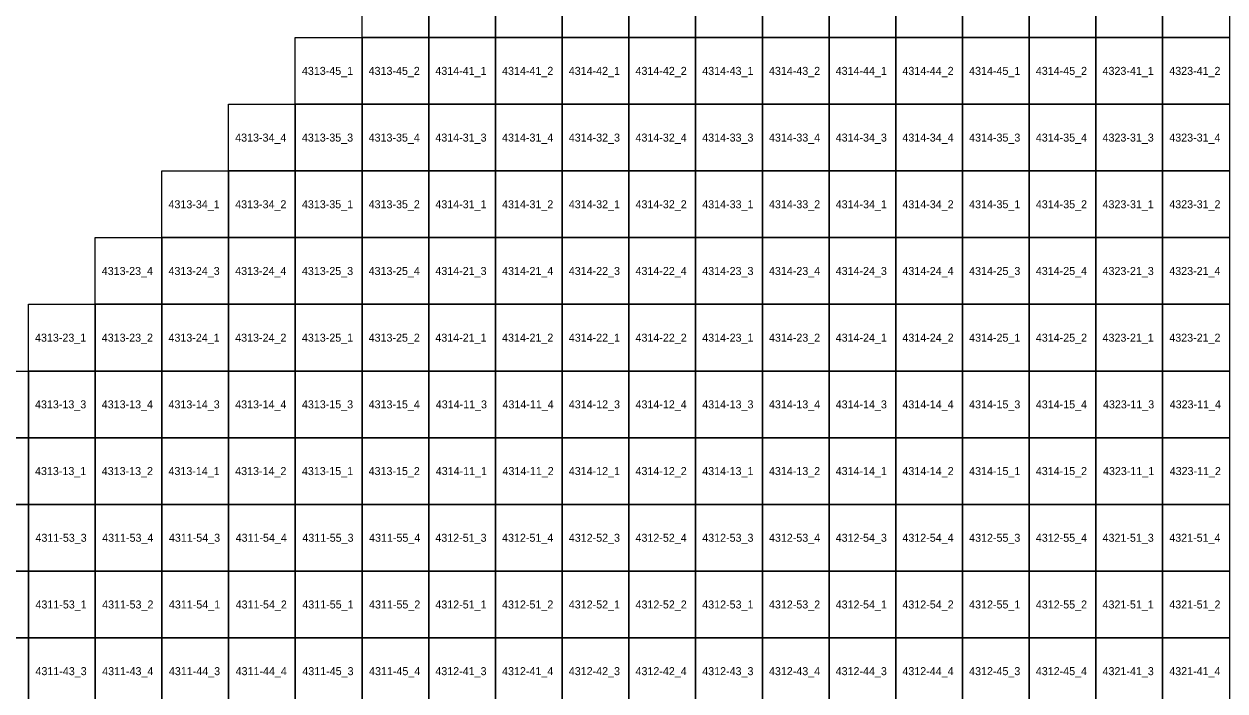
# Model space of a CAD drawing. Extents: x 312500 to 765000, y 172500 to 440000.
# Drawn here: x 509835 to 554835, y 318007 to 343007 of the extents above; entities that cross this region are included whole.
import ezdxf

# ---------------------------------------------------------------- set-up
doc = ezdxf.new("R2010")
doc.units = 0
doc.layers.add('Topo5_ramis_TKS2025', color=7, linetype='Continuous')
doc.layers.add('Topo5_ramis_TKS2025_Nr', color=7, linetype='Continuous')

msp = doc.modelspace()

# ---------------------------------------------------------------- linework, layer by layer
at = {"layer": 'Topo5_ramis_TKS2025'}
for points in [[(522500, 342500), (522500, 345000), (525000, 345000), (525000, 342500), (522500, 342500)], [(525000, 342500), (525000, 345000), (527500, 345000), (527500, 342500), (525000, 342500)], [(527500, 342500), (527500, 345000), (530000, 345000), (530000, 342500), (527500, 342500)], [(530000, 342500), (530000, 345000), (532500, 345000), (532500, 342500), (530000, 342500)], [(532500, 342500), (532500, 345000), (535000, 345000), (535000, 342500), (532500, 342500)], [(535000, 342500), (535000, 345000), (537500, 345000), (537500, 342500), (535000, 342500)], [(537500, 342500), (537500, 345000), (540000, 345000), (540000, 342500), (537500, 342500)], [(540000, 342500), (540000, 345000), (542500, 345000), (542500, 342500), (540000, 342500)], [(542500, 342500), (542500, 345000), (545000, 345000), (545000, 342500), (542500, 342500)], [(545000, 342500), (545000, 345000), (547500, 345000), (547500, 342500), (545000, 342500)], [(547500, 342500), (547500, 345000), (550000, 345000), (550000, 342500), (547500, 342500)], [(550000, 342500), (550000, 345000), (552500, 345000), (552500, 342500), (550000, 342500)], [(552500, 342500), (552500, 345000), (555000, 345000), (555000, 342500), (552500, 342500)], [(520000, 340000), (520000, 342500), (522500, 342500), (522500, 340000), (520000, 340000)], [(522500, 340000), (522500, 342500), (525000, 342500), (525000, 340000), (522500, 340000)], [(525000, 340000), (525000, 342500), (527500, 342500), (527500, 340000), (525000, 340000)], [(527500, 340000), (527500, 342500), (530000, 342500), (530000, 340000), (527500, 340000)], [(530000, 340000), (530000, 342500), (532500, 342500), (532500, 340000), (530000, 340000)], [(532500, 340000), (532500, 342500), (535000, 342500), (535000, 340000), (532500, 340000)], [(535000, 340000), (535000, 342500), (537500, 342500), (537500, 340000), (535000, 340000)], [(537500, 340000), (537500, 342500), (540000, 342500), (540000, 340000), (537500, 340000)], [(540000, 340000), (540000, 342500), (542500, 342500), (542500, 340000), (540000, 340000)], [(542500, 340000), (542500, 342500), (545000, 342500), (545000, 340000), (542500, 340000)], [(545000, 340000), (545000, 342500), (547500, 342500), (547500, 340000), (545000, 340000)], [(547500, 340000), (547500, 342500), (550000, 342500), (550000, 340000), (547500, 340000)], [(550000, 340000), (550000, 342500), (552500, 342500), (552500, 340000), (550000, 340000)], [(552500, 340000), (552500, 342500), (555000, 342500), (555000, 340000), (552500, 340000)], [(517500, 337500), (517500, 340000), (520000, 340000), (520000, 337500), (517500, 337500)], [(520000, 337500), (520000, 340000), (522500, 340000), (522500, 337500), (520000, 337500)], [(522500, 337500), (522500, 340000), (525000, 340000), (525000, 337500), (522500, 337500)], [(525000, 337500), (525000, 340000), (527500, 340000), (527500, 337500), (525000, 337500)], [(527500, 337500), (527500, 340000), (530000, 340000), (530000, 337500), (527500, 337500)], [(530000, 337500), (530000, 340000), (532500, 340000), (532500, 337500), (530000, 337500)], [(532500, 337500), (532500, 340000), (535000, 340000), (535000, 337500), (532500, 337500)], [(535000, 337500), (535000, 340000), (537500, 340000), (537500, 337500), (535000, 337500)], [(537500, 337500), (537500, 340000), (540000, 340000), (540000, 337500), (537500, 337500)], [(540000, 337500), (540000, 340000), (542500, 340000), (542500, 337500), (540000, 337500)], [(542500, 337500), (542500, 340000), (545000, 340000), (545000, 337500), (542500, 337500)], [(545000, 337500), (545000, 340000), (547500, 340000), (547500, 337500), (545000, 337500)], [(547500, 337500), (547500, 340000), (550000, 340000), (550000, 337500), (547500, 337500)], [(550000, 337500), (550000, 340000), (552500, 340000), (552500, 337500), (550000, 337500)], [(552500, 337500), (552500, 340000), (555000, 340000), (555000, 337500), (552500, 337500)], [(515000, 335000), (515000, 337500), (517500, 337500), (517500, 335000), (515000, 335000)], [(517500, 335000), (517500, 337500), (520000, 337500), (520000, 335000), (517500, 335000)], [(520000, 335000), (520000, 337500), (522500, 337500), (522500, 335000), (520000, 335000)], [(522500, 335000), (522500, 337500), (525000, 337500), (525000, 335000), (522500, 335000)], [(525000, 335000), (525000, 337500), (527500, 337500), (527500, 335000), (525000, 335000)], [(527500, 335000), (527500, 337500), (530000, 337500), (530000, 335000), (527500, 335000)], [(530000, 335000), (530000, 337500), (532500, 337500), (532500, 335000), (530000, 335000)], [(532500, 335000), (532500, 337500), (535000, 337500), (535000, 335000), (532500, 335000)], [(535000, 335000), (535000, 337500), (537500, 337500), (537500, 335000), (535000, 335000)], [(537500, 335000), (537500, 337500), (540000, 337500), (540000, 335000), (537500, 335000)], [(540000, 335000), (540000, 337500), (542500, 337500), (542500, 335000), (540000, 335000)], [(542500, 335000), (542500, 337500), (545000, 337500), (545000, 335000), (542500, 335000)], [(545000, 335000), (545000, 337500), (547500, 337500), (547500, 335000), (545000, 335000)], [(547500, 335000), (547500, 337500), (550000, 337500), (550000, 335000), (547500, 335000)], [(550000, 335000), (550000, 337500), (552500, 337500), (552500, 335000), (550000, 335000)], [(552500, 335000), (552500, 337500), (555000, 337500), (555000, 335000), (552500, 335000)], [(512500, 332500), (512500, 335000), (515000, 335000), (515000, 332500), (512500, 332500)], [(515000, 332500), (515000, 335000), (517500, 335000), (517500, 332500), (515000, 332500)], [(517500, 332500), (517500, 335000), (520000, 335000), (520000, 332500), (517500, 332500)], [(520000, 332500), (520000, 335000), (522500, 335000), (522500, 332500), (520000, 332500)], [(522500, 332500), (522500, 335000), (525000, 335000), (525000, 332500), (522500, 332500)], [(525000, 332500), (525000, 335000), (527500, 335000), (527500, 332500), (525000, 332500)], [(527500, 332500), (527500, 335000), (530000, 335000), (530000, 332500), (527500, 332500)], [(530000, 332500), (530000, 335000), (532500, 335000), (532500, 332500), (530000, 332500)], [(532500, 332500), (532500, 335000), (535000, 335000), (535000, 332500), (532500, 332500)], [(535000, 332500), (535000, 335000), (537500, 335000), (537500, 332500), (535000, 332500)], [(537500, 332500), (537500, 335000), (540000, 335000), (540000, 332500), (537500, 332500)], [(540000, 332500), (540000, 335000), (542500, 335000), (542500, 332500), (540000, 332500)], [(542500, 332500), (542500, 335000), (545000, 335000), (545000, 332500), (542500, 332500)], [(545000, 332500), (545000, 335000), (547500, 335000), (547500, 332500), (545000, 332500)], [(547500, 332500), (547500, 335000), (550000, 335000), (550000, 332500), (547500, 332500)], [(550000, 332500), (550000, 335000), (552500, 335000), (552500, 332500), (550000, 332500)], [(552500, 332500), (552500, 335000), (555000, 335000), (555000, 332500), (552500, 332500)], [(510000, 330000), (510000, 332500), (512500, 332500), (512500, 330000), (510000, 330000)], [(512500, 330000), (512500, 332500), (515000, 332500), (515000, 330000), (512500, 330000)], [(515000, 330000), (515000, 332500), (517500, 332500), (517500, 330000), (515000, 330000)], [(517500, 330000), (517500, 332500), (520000, 332500), (520000, 330000), (517500, 330000)], [(520000, 330000), (520000, 332500), (522500, 332500), (522500, 330000), (520000, 330000)], [(522500, 330000), (522500, 332500), (525000, 332500), (525000, 330000), (522500, 330000)], [(525000, 330000), (525000, 332500), (527500, 332500), (527500, 330000), (525000, 330000)], [(527500, 330000), (527500, 332500), (530000, 332500), (530000, 330000), (527500, 330000)], [(530000, 330000), (530000, 332500), (532500, 332500), (532500, 330000), (530000, 330000)], [(532500, 330000), (532500, 332500), (535000, 332500), (535000, 330000), (532500, 330000)], [(535000, 330000), (535000, 332500), (537500, 332500), (537500, 330000), (535000, 330000)], [(537500, 330000), (537500, 332500), (540000, 332500), (540000, 330000), (537500, 330000)], [(540000, 330000), (540000, 332500), (542500, 332500), (542500, 330000), (540000, 330000)], [(542500, 330000), (542500, 332500), (545000, 332500), (545000, 330000), (542500, 330000)], [(545000, 330000), (545000, 332500), (547500, 332500), (547500, 330000), (545000, 330000)], [(547500, 330000), (547500, 332500), (550000, 332500), (550000, 330000), (547500, 330000)], [(550000, 330000), (550000, 332500), (552500, 332500), (552500, 330000), (550000, 330000)], [(552500, 330000), (552500, 332500), (555000, 332500), (555000, 330000), (552500, 330000)], [(507500, 327500), (507500, 330000), (510000, 330000), (510000, 327500), (507500, 327500)], [(510000, 327500), (510000, 330000), (512500, 330000), (512500, 327500), (510000, 327500)], [(512500, 327500), (512500, 330000), (515000, 330000), (515000, 327500), (512500, 327500)], [(515000, 327500), (515000, 330000), (517500, 330000), (517500, 327500), (515000, 327500)], [(517500, 327500), (517500, 330000), (520000, 330000), (520000, 327500), (517500, 327500)], [(520000, 327500), (520000, 330000), (522500, 330000), (522500, 327500), (520000, 327500)], [(522500, 327500), (522500, 330000), (525000, 330000), (525000, 327500), (522500, 327500)], [(525000, 327500), (525000, 330000), (527500, 330000), (527500, 327500), (525000, 327500)], [(527500, 327500), (527500, 330000), (530000, 330000), (530000, 327500), (527500, 327500)], [(530000, 327500), (530000, 330000), (532500, 330000), (532500, 327500), (530000, 327500)], [(532500, 327500), (532500, 330000), (535000, 330000), (535000, 327500), (532500, 327500)], [(535000, 327500), (535000, 330000), (537500, 330000), (537500, 327500), (535000, 327500)], [(537500, 327500), (537500, 330000), (540000, 330000), (540000, 327500), (537500, 327500)], [(540000, 327500), (540000, 330000), (542500, 330000), (542500, 327500), (540000, 327500)], [(542500, 327500), (542500, 330000), (545000, 330000), (545000, 327500), (542500, 327500)], [(545000, 327500), (545000, 330000), (547500, 330000), (547500, 327500), (545000, 327500)], [(547500, 327500), (547500, 330000), (550000, 330000), (550000, 327500), (547500, 327500)], [(550000, 327500), (550000, 330000), (552500, 330000), (552500, 327500), (550000, 327500)], [(552500, 327500), (552500, 330000), (555000, 330000), (555000, 327500), (552500, 327500)], [(507500, 325000), (507500, 327500), (510000, 327500), (510000, 325000), (507500, 325000)], [(510000, 325000), (510000, 327500), (512500, 327500), (512500, 325000), (510000, 325000)], [(512500, 325000), (512500, 327500), (515000, 327500), (515000, 325000), (512500, 325000)], [(515000, 325000), (515000, 327500), (517500, 327500), (517500, 325000), (515000, 325000)], [(517500, 325000), (517500, 327500), (520000, 327500), (520000, 325000), (517500, 325000)], [(520000, 325000), (520000, 327500), (522500, 327500), (522500, 325000), (520000, 325000)], [(522500, 325000), (522500, 327500), (525000, 327500), (525000, 325000), (522500, 325000)], [(525000, 325000), (525000, 327500), (527500, 327500), (527500, 325000), (525000, 325000)], [(527500, 325000), (527500, 327500), (530000, 327500), (530000, 325000), (527500, 325000)], [(530000, 325000), (530000, 327500), (532500, 327500), (532500, 325000), (530000, 325000)], [(532500, 325000), (532500, 327500), (535000, 327500), (535000, 325000), (532500, 325000)], [(535000, 325000), (535000, 327500), (537500, 327500), (537500, 325000), (535000, 325000)], [(537500, 325000), (537500, 327500), (540000, 327500), (540000, 325000), (537500, 325000)], [(540000, 325000), (540000, 327500), (542500, 327500), (542500, 325000), (540000, 325000)], [(542500, 325000), (542500, 327500), (545000, 327500), (545000, 325000), (542500, 325000)], [(545000, 325000), (545000, 327500), (547500, 327500), (547500, 325000), (545000, 325000)], [(547500, 325000), (547500, 327500), (550000, 327500), (550000, 325000), (547500, 325000)], [(550000, 325000), (550000, 327500), (552500, 327500), (552500, 325000), (550000, 325000)], [(552500, 325000), (552500, 327500), (555000, 327500), (555000, 325000), (552500, 325000)], [(507500, 322500), (507500, 325000), (510000, 325000), (510000, 322500), (507500, 322500)], [(510000, 322500), (510000, 325000), (512500, 325000), (512500, 322500), (510000, 322500)], [(512500, 322500), (512500, 325000), (515000, 325000), (515000, 322500), (512500, 322500)], [(515000, 322500), (515000, 325000), (517500, 325000), (517500, 322500), (515000, 322500)], [(517500, 322500), (517500, 325000), (520000, 325000), (520000, 322500), (517500, 322500)], [(520000, 322500), (520000, 325000), (522500, 325000), (522500, 322500), (520000, 322500)], [(522500, 322500), (522500, 325000), (525000, 325000), (525000, 322500), (522500, 322500)], [(525000, 322500), (525000, 325000), (527500, 325000), (527500, 322500), (525000, 322500)], [(527500, 322500), (527500, 325000), (530000, 325000), (530000, 322500), (527500, 322500)], [(530000, 322500), (530000, 325000), (532500, 325000), (532500, 322500), (530000, 322500)], [(532500, 322500), (532500, 325000), (535000, 325000), (535000, 322500), (532500, 322500)], [(535000, 322500), (535000, 325000), (537500, 325000), (537500, 322500), (535000, 322500)], [(537500, 322500), (537500, 325000), (540000, 325000), (540000, 322500), (537500, 322500)], [(540000, 322500), (540000, 325000), (542500, 325000), (542500, 322500), (540000, 322500)], [(542500, 322500), (542500, 325000), (545000, 325000), (545000, 322500), (542500, 322500)], [(545000, 322500), (545000, 325000), (547500, 325000), (547500, 322500), (545000, 322500)], [(547500, 322500), (547500, 325000), (550000, 325000), (550000, 322500), (547500, 322500)], [(550000, 322500), (550000, 325000), (552500, 325000), (552500, 322500), (550000, 322500)], [(552500, 322500), (552500, 325000), (555000, 325000), (555000, 322500), (552500, 322500)], [(507500, 320000), (507500, 322500), (510000, 322500), (510000, 320000), (507500, 320000)], [(510000, 320000), (510000, 322500), (512500, 322500), (512500, 320000), (510000, 320000)], [(512500, 320000), (512500, 322500), (515000, 322500), (515000, 320000), (512500, 320000)], [(515000, 320000), (515000, 322500), (517500, 322500), (517500, 320000), (515000, 320000)], [(517500, 320000), (517500, 322500), (520000, 322500), (520000, 320000), (517500, 320000)], [(520000, 320000), (520000, 322500), (522500, 322500), (522500, 320000), (520000, 320000)], [(522500, 320000), (522500, 322500), (525000, 322500), (525000, 320000), (522500, 320000)], [(525000, 320000), (525000, 322500), (527500, 322500), (527500, 320000), (525000, 320000)], [(527500, 320000), (527500, 322500), (530000, 322500), (530000, 320000), (527500, 320000)], [(530000, 320000), (530000, 322500), (532500, 322500), (532500, 320000), (530000, 320000)], [(532500, 320000), (532500, 322500), (535000, 322500), (535000, 320000), (532500, 320000)], [(535000, 320000), (535000, 322500), (537500, 322500), (537500, 320000), (535000, 320000)], [(537500, 320000), (537500, 322500), (540000, 322500), (540000, 320000), (537500, 320000)], [(540000, 320000), (540000, 322500), (542500, 322500), (542500, 320000), (540000, 320000)], [(542500, 320000), (542500, 322500), (545000, 322500), (545000, 320000), (542500, 320000)], [(545000, 320000), (545000, 322500), (547500, 322500), (547500, 320000), (545000, 320000)], [(547500, 320000), (547500, 322500), (550000, 322500), (550000, 320000), (547500, 320000)], [(550000, 320000), (550000, 322500), (552500, 322500), (552500, 320000), (550000, 320000)], [(552500, 320000), (552500, 322500), (555000, 322500), (555000, 320000), (552500, 320000)], [(507500, 317500), (507500, 320000), (510000, 320000), (510000, 317500), (507500, 317500)], [(510000, 317500), (510000, 320000), (512500, 320000), (512500, 317500), (510000, 317500)], [(512500, 317500), (512500, 320000), (515000, 320000), (515000, 317500), (512500, 317500)], [(515000, 317500), (515000, 320000), (517500, 320000), (517500, 317500), (515000, 317500)], [(517500, 317500), (517500, 320000), (520000, 320000), (520000, 317500), (517500, 317500)], [(520000, 317500), (520000, 320000), (522500, 320000), (522500, 317500), (520000, 317500)], [(522500, 317500), (522500, 320000), (525000, 320000), (525000, 317500), (522500, 317500)], [(525000, 317500), (525000, 320000), (527500, 320000), (527500, 317500), (525000, 317500)], [(527500, 317500), (527500, 320000), (530000, 320000), (530000, 317500), (527500, 317500)], [(530000, 317500), (530000, 320000), (532500, 320000), (532500, 317500), (530000, 317500)], [(532500, 317500), (532500, 320000), (535000, 320000), (535000, 317500), (532500, 317500)], [(535000, 317500), (535000, 320000), (537500, 320000), (537500, 317500), (535000, 317500)], [(537500, 317500), (537500, 320000), (540000, 320000), (540000, 317500), (537500, 317500)], [(540000, 317500), (540000, 320000), (542500, 320000), (542500, 317500), (540000, 317500)], [(542500, 317500), (542500, 320000), (545000, 320000), (545000, 317500), (542500, 317500)], [(545000, 317500), (545000, 320000), (547500, 320000), (547500, 317500), (545000, 317500)], [(547500, 317500), (547500, 320000), (550000, 320000), (550000, 317500), (547500, 317500)], [(550000, 317500), (550000, 320000), (552500, 320000), (552500, 317500), (550000, 317500)], [(552500, 317500), (552500, 320000), (555000, 320000), (555000, 317500), (552500, 317500)]]:
    msp.add_lwpolyline(points, dxfattribs=at)

# ---------------------------------------------------------------- texts
at = {"layer": 'Topo5_ramis_TKS2025_Nr'}
for s, p in [('4313-45_1', (520248, 341100)), ('4313-45_2', (522748, 341100)), ('4314-41_1', (525248, 341100)), ('4314-41_2', (527748, 341100)), ('4314-42_1', (530248, 341100)), ('4314-42_2', (532748, 341100)), ('4314-43_1', (535248, 341100)), ('4314-43_2', (537748, 341100)), ('4314-44_1', (540248, 341100)), ('4314-44_2', (542748, 341100)), ('4314-45_1', (545248, 341100)), ('4314-45_2', (547748, 341100)), ('4323-41_1', (550248, 341100)), ('4323-41_2', (552748, 341100)), ('4313-34_4', (517748, 338600)), ('4313-35_3', (520248, 338600)), ('4313-35_4', (522748, 338600)), ('4314-31_3', (525248, 338600)), ('4314-31_4', (527748, 338600)), ('4314-32_3', (530248, 338600)), ('4314-32_4', (532748, 338600)), ('4314-33_3', (535248, 338600)), ('4314-33_4', (537748, 338600)), ('4314-34_3', (540248, 338600)), ('4314-34_4', (542748, 338600)), ('4314-35_3', (545248, 338600)), ('4314-35_4', (547748, 338600)), ('4323-31_3', (550248, 338600)), ('4323-31_4', (552748, 338600)), ('4313-34_1', (515248, 336100)), ('4313-34_2', (517748, 336100)), ('4313-35_1', (520248, 336100)), ('4313-35_2', (522748, 336100)), ('4314-31_1', (525248, 336100)), ('4314-31_2', (527748, 336100)), ('4314-32_1', (530248, 336100)), ('4314-32_2', (532748, 336100)), ('4314-33_1', (535248, 336100)), ('4314-33_2', (537748, 336100)), ('4314-34_1', (540248, 336100)), ('4314-34_2', (542748, 336100)), ('4314-35_1', (545248, 336100)), ('4314-35_2', (547748, 336100)), ('4323-31_1', (550248, 336100)), ('4323-31_2', (552748, 336100)), ('4313-23_4', (512748, 333600)), ('4313-24_3', (515248, 333600)), ('4313-24_4', (517748, 333600)), ('4313-25_3', (520248, 333600)), ('4313-25_4', (522748, 333600)), ('4314-21_3', (525248, 333600)), ('4314-21_4', (527748, 333600)), ('4314-22_3', (530248, 333600)), ('4314-22_4', (532748, 333600)), ('4314-23_3', (535248, 333600)), ('4314-23_4', (537748, 333600)), ('4314-24_3', (540248, 333600)), ('4314-24_4', (542748, 333600)), ('4314-25_3', (545248, 333600)), ('4314-25_4', (547748, 333600)), ('4323-21_3', (550248, 333600)), ('4323-21_4', (552748, 333600)), ('4313-23_1', (510248, 331100)), ('4313-23_2', (512748, 331100)), ('4313-24_1', (515248, 331100)), ('4313-24_2', (517748, 331100)), ('4313-25_1', (520248, 331100)), ('4313-25_2', (522748, 331100)), ('4314-21_1', (525248, 331100)), ('4314-21_2', (527748, 331100)), ('4314-22_1', (530248, 331100)), ('4314-22_2', (532748, 331100)), ('4314-23_1', (535248, 331100)), ('4314-23_2', (537748, 331100)), ('4314-24_1', (540248, 331100)), ('4314-24_2', (542748, 331100)), ('4314-25_1', (545248, 331100)), ('4314-25_2', (547748, 331100)), ('4323-21_1', (550248, 331100)), ('4323-21_2', (552748, 331100)), ('4313-13_3', (510248, 328600)), ('4313-13_4', (512748, 328600)), ('4313-14_3', (515248, 328600)), ('4313-14_4', (517748, 328600)), ('4313-15_3', (520248, 328600)), ('4313-15_4', (522748, 328600)), ('4314-11_3', (525264, 328600)), ('4314-11_4', (527764, 328600)), ('4314-12_3', (530248, 328600)), ('4314-12_4', (532748, 328600)), ('4314-13_3', (535248, 328600)), ('4314-13_4', (537748, 328600)), ('4314-14_3', (540248, 328600)), ('4314-14_4', (542748, 328600)), ('4314-15_3', (545248, 328600)), ('4314-15_4', (547748, 328600)), ('4323-11_3', (550264, 328600)), ('4323-11_4', (552764, 328600)), ('4313-13_1', (510248, 326100)), ('4313-13_2', (512748, 326100)), ('4313-14_1', (515248, 326100)), ('4313-14_2', (517748, 326100)), ('4313-15_1', (520248, 326100)), ('4313-15_2', (522748, 326100)), ('4314-11_1', (525264, 326100)), ('4314-11_2', (527764, 326100)), ('4314-12_1', (530248, 326100)), ('4314-12_2', (532748, 326100)), ('4314-13_1', (535248, 326100)), ('4314-13_2', (537748, 326100)), ('4314-14_1', (540248, 326100)), ('4314-14_2', (542748, 326100)), ('4314-15_1', (545248, 326100)), ('4314-15_2', (547748, 326100)), ('4323-11_1', (550264, 326100)), ('4323-11_2', (552764, 326100)), ('4311-53_3', (510264, 323600)), ('4311-53_4', (512764, 323600)), ('4311-54_3', (515264, 323600)), ('4311-54_4', (517764, 323600)), ('4311-55_3', (520264, 323600)), ('4311-55_4', (522764, 323600)), ('4312-51_3', (525248, 323600)), ('4312-51_4', (527748, 323600)), ('4312-52_3', (530248, 323600)), ('4312-52_4', (532748, 323600)), ('4312-53_3', (535248, 323600)), ('4312-53_4', (537748, 323600)), ('4312-54_3', (540248, 323600)), ('4312-54_4', (542748, 323600)), ('4312-55_3', (545248, 323600)), ('4312-55_4', (547748, 323600)), ('4321-51_3', (550248, 323600)), ('4321-51_4', (552748, 323600)), ('4311-53_1', (510264, 321100)), ('4311-53_2', (512764, 321100)), ('4311-54_1', (515264, 321100)), ('4311-54_2', (517764, 321100)), ('4311-55_1', (520264, 321100)), ('4311-55_2', (522764, 321100)), ('4312-51_1', (525248, 321100)), ('4312-51_2', (527748, 321100)), ('4312-52_1', (530248, 321100)), ('4312-52_2', (532748, 321100)), ('4312-53_1', (535248, 321100)), ('4312-53_2', (537748, 321100)), ('4312-54_1', (540248, 321100)), ('4312-54_2', (542748, 321100)), ('4312-55_1', (545248, 321100)), ('4312-55_2', (547748, 321100)), ('4321-51_1', (550248, 321100)), ('4321-51_2', (552748, 321100)), ('4311-43_3', (510264, 318600)), ('4311-43_4', (512764, 318600)), ('4311-44_3', (515264, 318600)), ('4311-44_4', (517764, 318600)), ('4311-45_3', (520264, 318600)), ('4311-45_4', (522764, 318600)), ('4312-41_3', (525248, 318600)), ('4312-41_4', (527748, 318600)), ('4312-42_3', (530248, 318600)), ('4312-42_4', (532748, 318600)), ('4312-43_3', (535248, 318600)), ('4312-43_4', (537748, 318600)), ('4312-44_3', (540248, 318600)), ('4312-44_4', (542748, 318600)), ('4312-45_3', (545248, 318600)), ('4312-45_4', (547748, 318600)), ('4321-41_3', (550248, 318600)), ('4321-41_4', (552748, 318600))]:
    msp.add_text(s, height=300, dxfattribs=at).set_placement(p)

doc.saveas('drawing.dxf')
